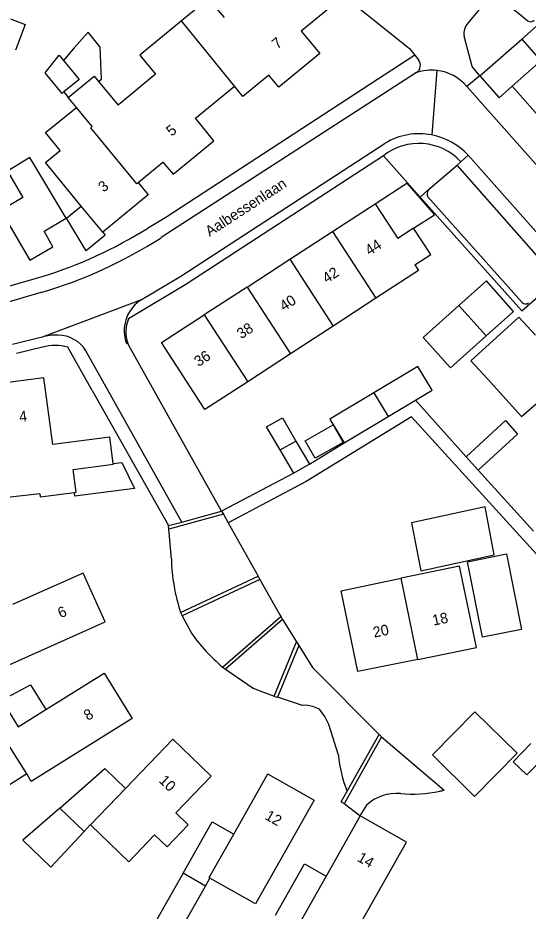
# Model space of a CAD drawing. Extents: x 194485 to 197793, y 468269 to 470822.
# Drawn here: x 195619.8 to 195677.5, y 470040.8 to 470141.9 of the extents above; entities that cross this region are included whole.
import ezdxf

# ---------------------------------------------------------------- set-up
doc = ezdxf.new("R2010")
doc.units = 0
for name, color, linetype in [('BGT grensvlak gebouwinstallatie plus 1', 7, 'Continuous'), ('BGT grensvlak onbegroeid terreindeel', 7, 'Continuous'), ('BGT grensvlak pand op maaiveld', 7, 'Continuous'), ('BGT grensvlak pand op maaiveld LR', 7, 'Continuous'), ('BGT grensvlak wegdeel', 7, 'Continuous'), ('BGT tekst huisnummerreeks', 7, 'Continuous'), ('BGT tekst openbare ruimte label weg', 7, 'Continuous')]:
    doc.layers.add(name, color=color, linetype=linetype)

msp = doc.modelspace()

# ---------------------------------------------------------------- linework, layer by layer
at = {"layer": 'BGT grensvlak gebouwinstallatie plus 1'}
for p, q in [((195618.93, 470141.75), (195620.61, 470141.1)), ((195620.61, 470141.1), (195619.52, 470138.22)), ((195627.72, 470140.25), (195626.13, 470138.46)), ((195629.1, 470138.55), (195627.72, 470140.25)), ((195629.24, 470134.91), (195629.1, 470138.55)), ((195626.13, 470138.46), (195624.94, 470137.02)), ((195628.91, 470134.64), (195629.24, 470134.91)), ((195624.96, 470133.47), (195625.47, 470132.84)), ((195660.22, 470120.83), (195663.77, 470123.14)), ((195663.77, 470123.14), (195666.93, 470119.59)), ((195664.56, 470118.05), (195666.93, 470119.59)), ((195629.39, 470117.6), (195629.66, 470117.28)), ((195670.67, 470080.32), (195675.07, 470081.2)), ((195675.07, 470081.2), (195676.77, 470072.66)), ((195672.37, 470071.78), (195670.67, 470080.32)), ((195676.77, 470072.66), (195672.37, 470071.78)), ((195624.5, 470052.46), (195629.6, 470056.93)), ((195629.6, 470056.93), (195631.95, 470054.67)), ((195620.77, 470056.31), (195617.55, 470054.3)), ((195640.99, 470043.63), (195641.5, 470044.53))]:
    msp.add_line(p, q, dxfattribs=at)
for points in [[(195629.66, 470117.28), (195627.51, 470115.51), (195625.29, 470119.21), (195626.95, 470120.57)], [(195672.76, 470105.87), (195668.74, 470102.27), (195665.65, 470105.71), (195669.68, 470109.31)], [(195656.57, 470093.83), (195653.41, 470092.04), (195652.29, 470094.01), (195655.45, 470095.8), (195656.57, 470093.83)], [(195630.57, 470091.42), (195631.54, 470091.55), (195632.97, 470088.6), (195626.22, 470087.73), (195626.17, 470088.16)], [(195617.94, 470064.67), (195621.2, 470066.38), (195622.92, 470063.59)], [(195638.46, 470045.08), (195641.76, 470050.89), (195644.2, 470049.51)], [(195627.27, 470049.8), (195627.97, 470050.56), (195627.99, 470050.54)], [(195648.93, 470040.34), (195652.19, 470046.15), (195654.66, 470044.76)]]:
    msp.add_lwpolyline(points, dxfattribs=at)
at = {"layer": 'BGT grensvlak onbegroeid terreindeel'}
for p, q in [((195676.79, 470139.44), (195679.48, 470141.82)), ((195661.14, 470126.25), (195665.29, 470121.59))]:
    msp.add_line(p, q, dxfattribs=at)
at = {"layer": 'BGT grensvlak pand op maaiveld'}
for p, q in [((195672.04, 470135.29), (195676.79, 470139.44)), ((195628.91, 470134.64), (195631.11, 470131.97)), ((195624.96, 470133.47), (195624.77, 470133.31)), ((195626.39, 470131.73), (195625.47, 470132.84)), ((195629.39, 470117.6), (195626.95, 470120.57)), ((195655.38, 470117.69), (195660.22, 470120.83)), ((195660.22, 470120.83), (195662.77, 470116.9)), ((195650.54, 470114.54), (195655.38, 470117.69)), ((195664.56, 470118.05), (195662.77, 470116.9)), ((195645.71, 470111.4), (195650.54, 470114.54)), ((195645.71, 470111.4), (195640.87, 470108.26)), ((195660.29, 470110.13), (195655.45, 470106.99)), ((195669.68, 470109.31), (195672.76, 470105.87)), ((195655.45, 470106.99), (195650.61, 470103.84)), ((195650.61, 470103.84), (195645.78, 470100.69)), ((195660.07, 470099.44), (195655.09, 470096.46)), ((195661.67, 470096.77), (195664.77, 470098.62)), ((195655.09, 470096.46), (195656.69, 470093.79)), ((195656.69, 470093.79), (195661.67, 470096.77)), ((195651.24, 470093.98), (195652.77, 470091.37)), ((195651, 470090.35), (195649.46, 470092.97)), ((195671.85, 470090.68), (195670.49, 470092.2)), ((195652.77, 470091.37), (195651, 470090.35)), ((195622.27, 470088.01), (195618.6, 470087.58)), ((195627.17, 470079.02), (195619.18, 470075.47)), ((195631.95, 470054.67), (195637.3, 470060.26)), ((195644.2, 470049.51), (195648.06, 470056.31)), ((195627.99, 470050.54), (195631.95, 470054.67)), ((195624.5, 470052.46), (195620.32, 470048.81)), ((195627.27, 470049.8), (195624.5, 470052.46)), ((195638.46, 470045.08), (195634.6, 470038.28)), ((195640.99, 470043.63), (195638.46, 470045.08)), ((195654.66, 470044.76), (195651.87, 470039.81)), ((195637.21, 470036.98), (195640.99, 470043.63))]:
    msp.add_line(p, q, dxfattribs=at)
for points in [[(195648.62, 470150.05), (195648.99, 470150.35), (195656.59, 470144.28), (195651.84, 470140.37), (195653.94, 470137.82), (195649.31, 470134), (195648.16, 470135.39), (195645.23, 470132.97), (195644.27, 470134.13)], [(195643.14, 470141.9), (195641.36, 470144.06), (195638.28, 470141.52)], [(195638.28, 470141.52), (195633.58, 470137.63), (195635.36, 470135.47), (195631.11, 470131.97)], [(195676.79, 470139.44), (195678.97, 470136.98), (195675.72, 470134.12)], [(195624.77, 470133.31), (195622.85, 470135.65), (195624.44, 470137.64), (195624.94, 470137.02)], [(195624.94, 470137.02), (195626.69, 470134.89), (195624.96, 470133.47)], [(195625.47, 470132.84), (195628.41, 470135.25), (195628.91, 470134.64)], [(195672.04, 470135.29), (195674.22, 470132.8), (195675.72, 470134.12)], [(195633.39, 470123.22), (195636.18, 470125.52), (195637.36, 470124.16), (195641.96, 470127.95), (195639.87, 470130.5), (195644.27, 470134.13)], [(195626.95, 470120.57), (195622.9, 470125.5), (195624.56, 470126.86), (195622.91, 470128.87), (195626.39, 470131.73)], [(195621.12, 470126.05), (195618.6, 470124.53), (195620.33, 470121.53), (195617.85, 470120.06), (195621.12, 470114.45), (195623.74, 470115.94), (195622.75, 470117.71), (195625.24, 470119.18), (195621.12, 470126.05)], [(195633.39, 470123.22), (195634.53, 470121.83), (195629.39, 470117.6)], [(195664.7, 470113.93), (195666.49, 470115.08), (195664.56, 470118.05)], [(195664.7, 470113.93), (195665.12, 470113.28), (195660.29, 470110.13)], [(195672.76, 470105.87), (195675.87, 470108.65), (195672.79, 470112.09), (195669.68, 470109.31)], [(195645.78, 470100.69), (195640.93, 470097.54), (195636.04, 470105.12), (195640.87, 470108.26)], [(195672.9, 470101), (195671.04, 470103.04), (195676.48, 470108.01), (195678.35, 470105.95)], [(195664.77, 470098.62), (195666.64, 470099.74), (195665.04, 470102.42), (195660.07, 470099.44)], [(195630.57, 470091.42), (195630.18, 470094.4), (195623.71, 470093.57), (195622.71, 470101.13), (195616.91, 470100.36)], [(195672.9, 470101), (195676.78, 470096.75), (195678.46, 470098.24)], [(195649.46, 470092.97), (195647.92, 470095.58), (195649.7, 470096.59), (195651.24, 470093.98)], [(195670.49, 470092.2), (195674.95, 470096.29), (195676.31, 470094.76), (195671.85, 470090.68)], [(195626.17, 470088.16), (195626.38, 470088.19), (195626.04, 470090.77), (195630.58, 470091.35), (195630.57, 470091.42)], [(195622.27, 470088.01), (195622.31, 470087.65), (195626.17, 470088.16)], [(195664.33, 470084.74), (195665.39, 470079.28), (195673.69, 470081.12), (195672.64, 470086.54), (195664.33, 470084.74)], [(195614.86, 470073.56), (195617.32, 470068.03), (195629.64, 470073.52), (195627.17, 470079.02)], [(195665.04, 470069.27), (195671.67, 470070.61), (195669.76, 470079.82), (195663.15, 470078.45)], [(195665.04, 470069.27), (195658.25, 470067.89), (195656.37, 470077.03), (195663.15, 470078.45)], [(195622.92, 470063.59), (195629.54, 470067.71), (195632.72, 470062.6), (195621.29, 470055.47), (195620.77, 470056.31)], [(195617.94, 470064.67), (195619.8, 470061.65), (195622.92, 470063.59)], [(195666.68, 470058.47), (195671.5, 470063.36), (195676.28, 470058.66), (195671.46, 470053.76), (195666.68, 470058.47)], [(195620.77, 470056.31), (195618.16, 470060.52), (195614.92, 470058.5)], [(195637.3, 470060.26), (195639.36, 470058.28), (195641.66, 470056.07), (195637.64, 470051.9), (195639.05, 470050.56), (195636.65, 470048.07), (195635.24, 470049.41), (195632.33, 470046.37), (195627.99, 470050.54)], [(195677.81, 470059.74), (195675.81, 470057.69), (195677.37, 470056.22), (195679.36, 470058.26)], [(195648.06, 470056.31), (195648.08, 470056.29), (195653.3, 470053.33), (195646.66, 470041.62), (195641.5, 470044.53)], [(195651.95, 470039.77), (195657.11, 470036.85), (195663.74, 470048.6), (195658.49, 470051.56), (195654.66, 470044.76)], [(195620.32, 470048.81), (195623.49, 470045.76), (195627.27, 470049.8)], [(195641.5, 470044.53), (195641.4, 470044.59), (195644.2, 470049.51)]]:
    msp.add_lwpolyline(points, dxfattribs=at)
at = {"layer": 'BGT grensvlak pand op maaiveld LR'}
for p, q in [((195644.27, 470134.13), (195638.28, 470141.52)), ((195655.38, 470117.69), (195660.29, 470110.13)), ((195650.54, 470114.54), (195655.45, 470106.99)), ((195645.71, 470111.4), (195650.61, 470103.84)), ((195640.87, 470108.26), (195645.78, 470100.69)), ((195660.07, 470099.44), (195661.67, 470096.77)), ((195649.46, 470092.97), (195651.24, 470093.98)), ((195665.04, 470069.27), (195663.15, 470078.45))]:
    msp.add_line(p, q, dxfattribs=at)
msp.add_lwpolyline([(195633.39, 470123.22), (195633.23, 470123.09), (195628.02, 470129.42), (195628.18, 470129.55), (195626.39, 470131.73)], dxfattribs=at)
at = {"layer": 'BGT grensvlak wegdeel'}
for p, q in [((195673.24, 470144.35), (195670.68, 470141.27)), ((195673.94, 470144.42), (195677.5, 470141.52)), ((195664.1, 470138.4), (195664.68, 470137.64)), ((195664.68, 470137.64), (195665.11, 470137.1)), ((195664.88, 470135.67), (195635.97, 470116.99)), ((195667.18, 470135.91), (195666.6, 470128.62)), ((195672.04, 470135.29), (195670.59, 470134.09)), ((195670.59, 470134.09), (195670.63, 470134.04)), ((195693.25, 470108.54), (195670.63, 470134.04)), ((195679.45, 470129.92), (195675.72, 470134.12)), ((195669.5, 470125.21), (195669.9, 470125.57)), ((195670.73, 470126.32), (195669.9, 470125.57)), ((195670.72, 470126.33), (195670.73, 470126.32)), ((195689.45, 470105.2), (195670.73, 470126.32)), ((195666.18, 470122.36), (195669.5, 470125.21)), ((195680.73, 470112.42), (195669.5, 470125.21)), ((195665.29, 470121.59), (195666.18, 470122.36)), ((195665.29, 470121.59), (195676.8, 470108.7)), ((195676.84, 470109.66), (195666.13, 470121.65)), ((195676.8, 470108.7), (195680.86, 470112.27)), ((195633.65, 470109.92), (195622.51, 470105.73)), ((195633.65, 470109.92), (195633.54, 470109.85)), ((195622.51, 470105.73), (195619.16, 470104.91)), ((195622.56, 470104.6), (195619.63, 470103.87)), ((195628.18, 470099.7), (195625.43, 470104.59)), ((195638.33, 470084.81), (195627.45, 470104.2)), ((195632.05, 470105), (195632.21, 470105.05)), ((195628.18, 470099.7), (195636.8, 470084.42)), ((195670.49, 470092.2), (195664.77, 470098.62)), ((195652.77, 470091.37), (195656.69, 470093.79)), ((195651, 470090.35), (195642.83, 470086.05)), ((195671.85, 470090.68), (195678.13, 470083.77)), ((195638.33, 470084.81), (195642.83, 470086.05)), ((195642.83, 470086.05), (195643.03, 470085.69)), ((195643.03, 470085.69), (195636.84, 470083.99)), ((195643.03, 470085.69), (195643.56, 470084.74)), ((195636.8, 470084.42), (195638.33, 470084.81)), ((195636.84, 470083.99), (195636.8, 470084.42)), ((195637.14, 470080.67), (195636.84, 470083.99)), ((195643.56, 470084.74), (195646.95, 470078.68)), ((195638.18, 470074.58), (195646.95, 470078.68)), ((195647.15, 470078.33), (195638.37, 470074.22)), ((195646.95, 470078.68), (195647.15, 470078.33)), ((195638.18, 470074.58), (195638.37, 470074.22)), ((195638.37, 470074.22), (195639.41, 470072.24)), ((195642.93, 470068.41), (195649.52, 470074.12)), ((195649.52, 470074.12), (195649.73, 470073.78)), ((195649.73, 470073.78), (195643.27, 470068.17)), ((195649.73, 470073.78), (195651.3, 470071.25)), ((195648.77, 470065.12), (195651.3, 470071.25)), ((195651.56, 470070.84), (195649.15, 470064.99)), ((195651.3, 470071.25), (195651.56, 470070.84)), ((195642.93, 470068.41), (195643.27, 470068.17)), ((195643.27, 470068.17), (195646.39, 470066.02)), ((195657.04, 470054.38), (195660.64, 470060.78)), ((195660.91, 470060.52), (195656.69, 470052.92)), ((195660.91, 470060.52), (195668, 470054.47)), ((195656.36, 470053.16), (195657.04, 470054.38)), ((195656.69, 470052.92), (195656.36, 470053.16)), ((195658.48, 470051.57), (195656.69, 470052.92)), ((195659.23, 470052.8), (195658.48, 470051.57))]:
    msp.add_line(p, q, dxfattribs=at)
for points in [[(195641.09, 470157.51), (195645.97, 470153.71), (195648.27, 470151.08), (195664.1, 470138.4)], [(195672.04, 470135.29), (195671.18, 470136.37), (195670.27, 470139.79)], [(195664.68, 470137.64), (195636.5, 470119.27), (195634.43, 470118.03)], [(195633.65, 470109.92), (195638.21, 470112.65), (195661.34, 470127.68)], [(195661.14, 470126.25), (195638.78, 470111.69), (195632.28, 470107.81)], [(195595.31, 470110.43), (195614.94, 470110.39), (195622.51, 470112.59)], [(195622.37, 470110.78), (195615.32, 470108.72), (195597.66, 470108.73)], [(195642.83, 470086.05), (195632.31, 470104.79), (195632.21, 470105.05)], [(195683.81, 470075.3), (195664.33, 470096.72), (195652.41, 470089.39), (195643.56, 470084.74)], [(195647.15, 470078.33), (195649.4, 470074.3), (195649.52, 470074.12)], [(195651.56, 470070.84), (195653.1, 470068.37), (195660.64, 470060.78)], [(195648.77, 470065.12), (195648.96, 470065.05), (195649.15, 470064.99)], [(195656.06, 470058.45), (195654.98, 470061.89), (195654.52, 470062.82), (195653.89, 470063.63), (195653.16, 470063.96), (195652.38, 470064.08), (195651.98, 470064.07), (195649.15, 470064.99)], [(195660.64, 470060.78), (195660.83, 470060.59), (195660.91, 470060.52)]]:
    msp.add_lwpolyline(points, dxfattribs=at)
for centre, radius, start, end in [((195677.81, 470141.91), 0.498, 230.6331, 319.7112), ((195672.02, 470140.09), 1.78, 138.611, 189.7339), ((195664.32, 470136.49), 0.999, 304.5325, 37.8012), ((195666.58, 470130.68), 5.27, 83.4554, 108.8424), ((195666.58, 470130.69), 5.26, 40.3296, 83.4365), ((195665.21, 470121.23), 7.52, 79.3162, 120.952), ((195665.2, 470121.24), 7.51, 42.6874, 79.2813), ((195665.16, 470121.2), 6.45, 42.6502, 128.5684), ((195666.99, 470121.95), 0.903, 152.949, 199.4977), ((195607.27, 470161.73), 51.45, 287.2282, 301.8673), ((195607.76, 470160.84), 52.15, 286.2742, 302.7546), ((195635.99, 470106.44), 4.19, 125.6946, 200.1281), ((195677.21, 470109.99), 0.499, 221.7496, 311.4123), ((195635.91, 470106.34), 3.92, 157.923, 199.2584), ((195623.92, 470101.62), 4.34, 84.8384, 108.9974), ((195624.37, 470102.35), 3.59, 30.9138, 90.8436), ((195623.99, 470099.59), 5.21, 73.951, 105.889), ((195658.6, 470081.22), 21.47, 181.4699, 198.0276), ((195656.58, 470084.48), 21.09, 215.4635, 229.6493), ((195662.85, 470105.69), 42.95, 247.4672, 250.8619), ((195668.5, 470059.29), 12.47, 183.8831, 203.2063), ((195662.65, 470049.06), 5.06, 85.4286, 132.446), ((195664.45, 470069.17), 15.13, 264.7044, 281.6865), ((195664.96, 470066.92), 12.81, 281.4727, 283.7092)]:
    msp.add_arc(centre, radius, start, end, dxfattribs=at)

# ---------------------------------------------------------------- texts
at = {"layer": 'BGT tekst huisnummerreeks'}
for s, rotation, p in [('7', 39.5, (195649.13, 470138.26)), ('5', 39.5, (195637.16, 470128.4)), ('3', 39.4, (195629.47, 470122.07)), ('44', 33, (195659.56, 470114.92)), ('42', 33, (195654.73, 470111.78)), ('40', 33, (195649.88, 470108.63)), ('38', 33, (195645.04, 470105.48)), ('36', 33, (195640.21, 470102.34)), ('4', 7.5, (195619.99, 470096.13)), ('6', 24.2, (195624.61, 470073.91)), ('18', 11.5, (195666.8, 470073.09)), ('20', 11.5, (195660.09, 470071.73)), ('8', 31.9, (195627.69, 470062.3)), ('10', 316.1, (195635.65, 470055.46)), ('12', 330.4, (195647.64, 470051.25)), ('14', 330.6, (195658.08, 470046.51))]:
    msp.add_text(s, height=1.2, rotation=rotation, dxfattribs=at).set_placement(p)
at = {"layer": 'BGT tekst openbare ruimte label weg'}
msp.add_text('Aalbessenlaan', height=1.2, rotation=33, dxfattribs=at).set_placement((195641.47, 470117.07))

doc.saveas('drawing.dxf')
